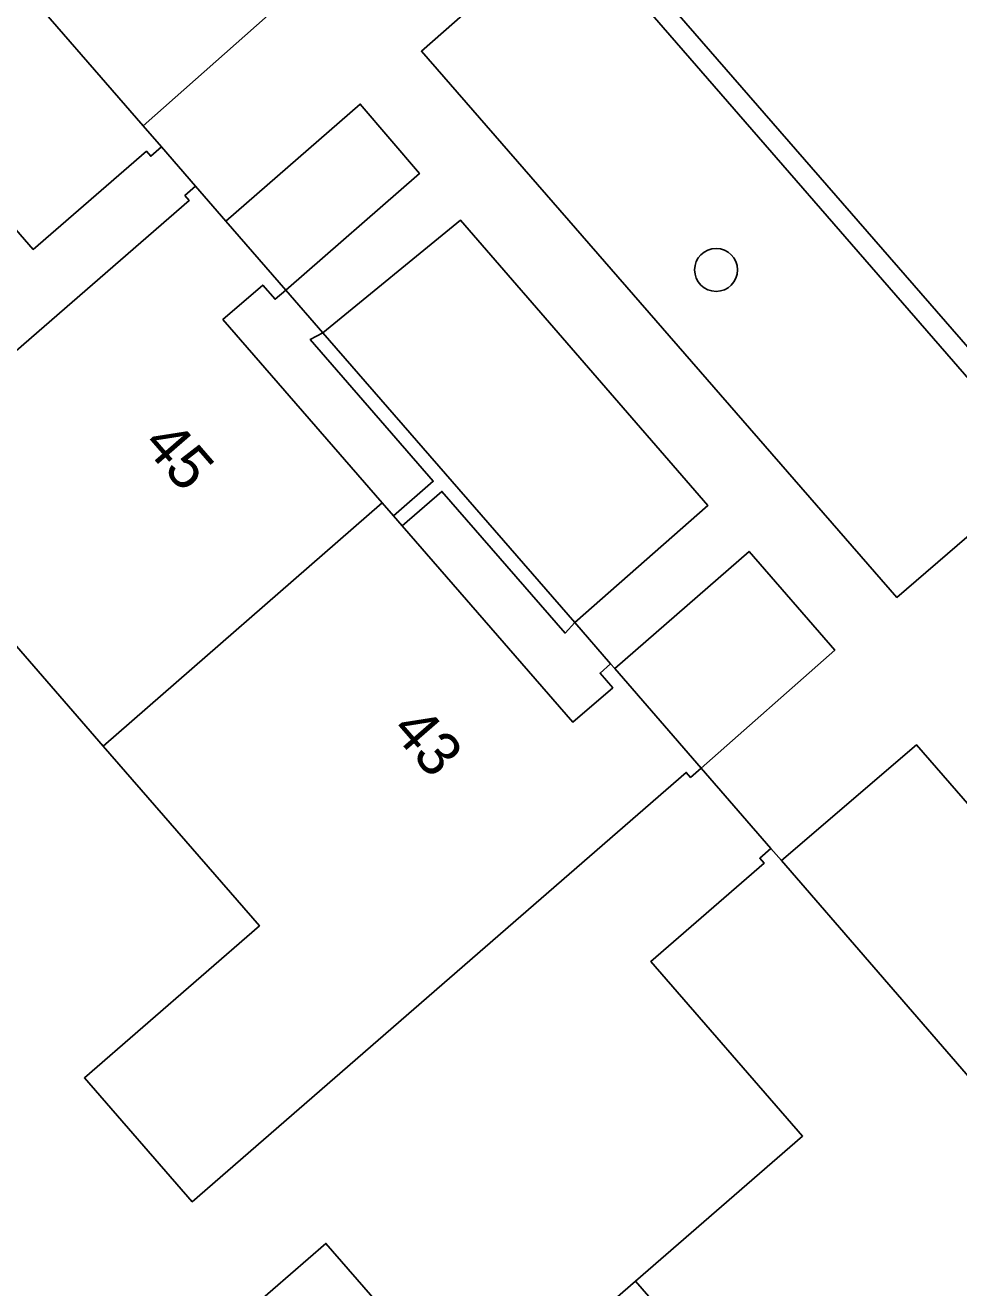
# Model space of a CAD drawing. Extents: x 155887 to 156869, y 383880 to 384678.
# Drawn here: x 156547.97 to 156569.25, y 384196.09 to 384224.88 of the extents above; entities that cross this region are included whole.
import ezdxf

# ---------------------------------------------------------------- set-up
doc = ezdxf.new("R2010")
doc.units = 0
for name, color, linetype in [('IMGEO_Boom', 7, 'Continuous'), ('IMGEO_Erf', 7, 'Continuous'), ('IMGEO_Groenvoorziening', 7, 'Continuous'), ('IMGEO_Muur', 7, 'Continuous'), ('IMGEO_Pand', 7, 'Continuous'), ('IMGEO_Pand_nummerreeks', 7, 'Continuous'), ('IMGEO_Parkeervlak_open', 7, 'Continuous'), ('IMGEO_Rijbaan_lokaal_gesloten', 7, 'Continuous'), ('IMGEO_Voetpad_open', 7, 'Continuous')]:
    doc.layers.add(name, color=color, linetype=linetype)

msp = doc.modelspace()

# ---------------------------------------------------------------- linework, layer by layer
at = {"layer": 'IMGEO_Boom'}
msp.add_circle((156563.717, 384219.298), 0.489, dxfattribs=at)
at = {"layer": 'IMGEO_Erf'}
for points in [[(156547.935, 384217.602), (156551.708, 384220.882), (156551.61, 384220.995), (156551.851, 384221.205), (156551.072, 384222.102), (156550.831, 384221.892), (156550.732, 384222.006), (156548.151, 384219.765), (156544.678, 384223.764)], [(156545.446, 384181.965), (156549.048, 384185.093), (156552.853, 384188.397), (156549.394, 384192.38), (156552.005, 384194.647), (156554.825, 384197.096), (156558.284, 384193.113), (156561.882, 384196.238), (156565.691, 384199.545), (156562.232, 384203.528), (156564.812, 384205.768), (156564.714, 384205.881), (156564.969, 384206.103), (156563.379, 384207.936), (156563.138, 384207.726), (156563.039, 384207.839), (156559.267, 384204.558), (156551.776, 384198.046), (156549.318, 384200.873), (156553.308, 384204.342), (156549.746, 384208.44), (156546.876, 384211.742)]]:
    msp.add_lwpolyline(points, dxfattribs=at)
for points in [[(156553.906, 384218.839), (156553.664, 384218.629), (156553.382, 384218.954), (156552.476, 384218.166), (156556.107, 384213.987), (156556.365, 384213.69), (156557.271, 384214.477), (156554.465, 384217.708), (156554.75, 384217.861)], [(156560.5, 384211.26), (156560.275, 384211.016), (156557.469, 384214.247), (156556.563, 384213.461), (156560.455, 384208.982), (156561.361, 384209.77), (156561.072, 384210.102), (156561.314, 384210.312)]]:
    msp.add_lwpolyline(points, close=True, dxfattribs=at)
at = {"layer": 'IMGEO_Groenvoorziening'}
for points in [[(156550.654, 384222.583), (156553.701, 384225.286), (156544.066, 384236.402), (156540.977, 384233.732), (156543.926, 384230.326), (156544.012, 384230.409), (156544.577, 384229.751), (156544.493, 384229.68)], [(156553.906, 384218.839), (156556.954, 384221.495), (156555.608, 384223.079), (156552.54, 384220.411)], [(156560.5, 384211.26), (156563.532, 384213.929), (156557.889, 384220.434), (156554.75, 384217.861)], [(156563.379, 384207.936), (156566.424, 384210.624), (156564.47, 384212.88), (156561.406, 384210.206)], [(156575.059, 384194.49), (156578.123, 384197.159), (156568.286, 384208.47), (156565.208, 384205.827), (156571.527, 384198.529), (156571.619, 384198.615), (156572.194, 384197.965), (156572.112, 384197.892)]]:
    msp.add_lwpolyline(points, close=True, dxfattribs=at)
at = {"layer": 'IMGEO_Muur'}
msp.add_lwpolyline([(156554.75, 384217.861), (156554.465, 384217.708), (156557.271, 384214.477), (156556.365, 384213.69), (156556.563, 384213.461), (156557.469, 384214.247), (156560.275, 384211.016), (156560.5, 384211.26)], close=True, dxfattribs=at)
at = {"layer": 'IMGEO_Pand'}
for points in [[(156540.909, 384220.491), (156544.678, 384223.764), (156548.151, 384219.765), (156550.732, 384222.006), (156550.831, 384221.892), (156551.072, 384222.102), (156550.654, 384222.583), (156544.493, 384229.68), (156544.577, 384229.751), (156544.012, 384230.409), (156543.926, 384230.326), (156540.977, 384233.732), (156538.702, 384231.752), (156538.912, 384231.511), (156539.236, 384231.792), (156540.023, 384230.887), (156535.551, 384227.004), (156535.323, 384226.806)], [(156556.107, 384213.987), (156552.476, 384218.166), (156553.382, 384218.954), (156553.664, 384218.629), (156553.906, 384218.839), (156552.54, 384220.411), (156551.851, 384221.205), (156551.61, 384220.995), (156551.708, 384220.882), (156547.935, 384217.602), (156540.44, 384211.086), (156542.885, 384208.273), (156546.876, 384211.742), (156549.746, 384208.44)], [(156556.107, 384213.987), (156549.746, 384208.44), (156553.308, 384204.342), (156549.318, 384200.873), (156551.776, 384198.046), (156559.267, 384204.558), (156563.039, 384207.839), (156563.138, 384207.726), (156563.379, 384207.936), (156561.406, 384210.206), (156561.314, 384210.312), (156561.072, 384210.102), (156561.361, 384209.77), (156560.455, 384208.982), (156556.563, 384213.461), (156556.365, 384213.69)], [(156567.425, 384189.856), (156567.655, 384190.056), (156572.134, 384193.946), (156572.921, 384193.04), (156572.596, 384192.759), (156572.806, 384192.517), (156575.059, 384194.49), (156572.112, 384197.892), (156572.194, 384197.965), (156571.619, 384198.615), (156571.527, 384198.529), (156565.208, 384205.827), (156564.969, 384206.103), (156564.714, 384205.881), (156564.812, 384205.768), (156562.232, 384203.528), (156565.691, 384199.545), (156561.882, 384196.238)], [(156567.425, 384189.856), (156561.882, 384196.238), (156558.284, 384193.113), (156554.825, 384197.096), (156552.005, 384194.647), (156562.013, 384183.126), (156564.287, 384185.106), (156564.068, 384185.353), (156563.744, 384185.071), (156562.957, 384185.976)]]:
    msp.add_lwpolyline(points, close=True, dxfattribs=at)
at = {"layer": 'IMGEO_Parkeervlak_open'}
msp.add_lwpolyline([(156560.389, 384227.273), (156557, 384224.286), (156567.839, 384211.828), (156571.25, 384214.768)], close=True, dxfattribs=at)
at = {"layer": 'IMGEO_Rijbaan_lokaal_gesloten'}
msp.add_lwpolyline([(156569.935, 384224.54), (156556.665, 384239.864), (156553.067, 384236.435), (156553.173, 384236.323), (156558.763, 384229.864), (156560.737, 384227.574), (156571.597, 384215.07), (156573.455, 384212.939), (156580.065, 384205.304)], dxfattribs=at)
at = {"layer": 'IMGEO_Voetpad_open'}
for points in [[(156547.567, 384239.428), (156544.066, 384236.402), (156553.701, 384225.286), (156550.654, 384222.583), (156551.072, 384222.102), (156551.851, 384221.205), (156552.54, 384220.411), (156555.608, 384223.079), (156556.954, 384221.495), (156553.906, 384218.839), (156554.75, 384217.861), (156557.889, 384220.434), (156563.532, 384213.929), (156560.5, 384211.26), (156561.314, 384210.312), (156561.406, 384210.206), (156564.47, 384212.88), (156566.424, 384210.624), (156563.379, 384207.936), (156564.969, 384206.103), (156565.208, 384205.827), (156568.286, 384208.47), (156578.123, 384197.159), (156581.226, 384199.862)], [(156557, 384224.286), (156560.389, 384227.273), (156558.415, 384229.563), (156555.057, 384226.525), (156546.848, 384235.996), (156549.895, 384238.752)], [(156580.065, 384205.304), (156573.455, 384212.939), (156571.597, 384215.07), (156560.737, 384227.574), (156558.763, 384229.864), (156553.173, 384236.323), (156553.067, 384236.435), (156551.874, 384237.686)], [(156551.539, 384237.365), (156552.833, 384236.013), (156558.415, 384229.563), (156560.389, 384227.273), (156571.25, 384214.768), (156573.108, 384212.637), (156579.717, 384205.003)], [(156581.063, 384202.959), (156577.89, 384200.227), (156569.694, 384209.692), (156573.108, 384212.637), (156571.25, 384214.768), (156567.839, 384211.828), (156557, 384224.286)]]:
    msp.add_lwpolyline(points, dxfattribs=at)

# ---------------------------------------------------------------- texts
at = {"layer": 'IMGEO_Pand_nummerreeks'}
for s, p in [('45', (156550.617, 384215.306)), ('43', (156556.283, 384208.785))]:
    msp.add_text(s, height=1, rotation=310.9839, dxfattribs=at).set_placement(p)

doc.saveas('drawing.dxf')
